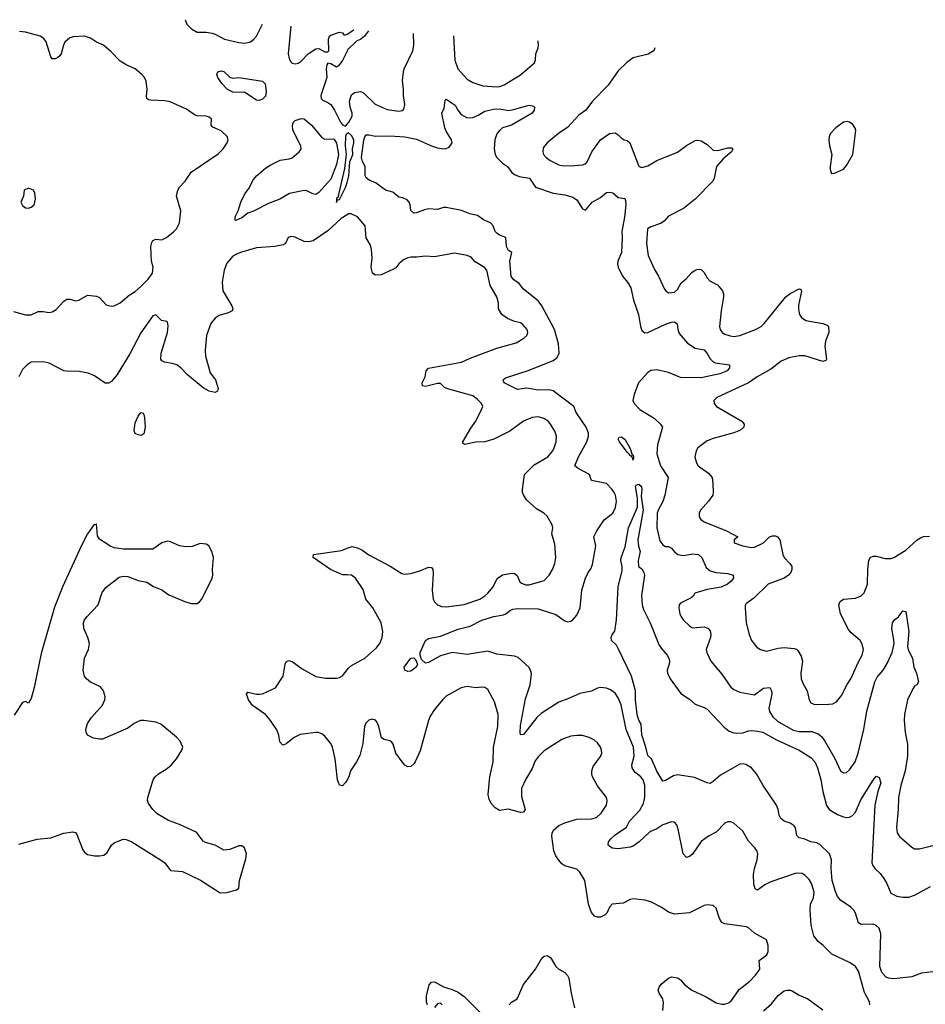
# Model space of a CAD drawing. Header units: inches. Extents: x 1682530 to 1839546, y 640742 to 791647.
# Tile 456 of 656: x 1717792 to 1723902, y 783354 to 790001. Entities that reach past the tile are written whole.
import ezdxf

# ---------------------------------------------------------------- set-up
doc = ezdxf.new("R2010")
doc.units = ezdxf.units.IN
doc.header["$MEASUREMENT"] = 0
for name, color, linetype in [('B7718', 7, 'Continuous'), ('B7719', 7, 'Continuous'), ('B7728', 7, 'Continuous')]:
    doc.layers.add(name, color=color, linetype=linetype)

msp = doc.modelspace()

# ---------------------------------------------------------------- linework, layer by layer
at = {"layer": 'B7718', "color": 5}
for points, elevation in [([(1718908.3, 790000), (1718919.6, 789970), (1718950, 789939), (1718990, 789916.1), (1719050, 789916.9), (1719090.2, 789910.2), (1719110, 789904), (1719173, 789870), (1719270, 789846.7), (1719310, 789842.3), (1719350, 789852.3), (1719370, 789866.5), (1719390, 789890.3), (1719429.7, 789969.7)], 780), ([(1719620.9, 789958.2), (1719603, 789770), (1719610, 789738), (1719619.8, 789719.8), (1719630, 789708), (1719650, 789702.7), (1719670, 789707.9), (1719690, 789721.3), (1719738.8, 789770), (1719790, 789804.2), (1719810, 789805.5), (1719850, 789783.1), (1719870, 789784.4), (1719878, 789790), (1719875.1, 789870), (1719881.3, 789890), (1719890, 789896.9), (1719950, 789916), (1719970, 789912), (1719978, 789898), (1719990, 789898), (1720000, 789904.1)], 780), ([(1717750.2, 788030.2), (1717830, 788007.6), (1717870, 788008.2), (1717915.3, 788030), (1717950, 788031.4), (1717990, 788024.7), (1718010, 788028.3), (1718036.7, 788043.4), (1718090, 788100.4), (1718110, 788113.4), (1718130, 788113.4), (1718170, 788104), (1718190, 788106.8), (1718250, 788140.7), (1718310, 788134.6), (1718330, 788125.3), (1718375.8, 788075.8), (1718410, 788066.3), (1718430, 788068.9), (1718470, 788088.9), (1718530, 788141.3), (1718570, 788166.5), (1718610, 788200.2), (1718659.4, 788250), (1718687.1, 788290), (1718691.6, 788330), (1718681.4, 788370), (1718676.4, 788470), (1718682.6, 788497.4), (1718690, 788510.3), (1718710, 788519.1), (1718750, 788515.8), (1718782.6, 788530), (1718830, 788568.2), (1718849.8, 788590), (1718870.5, 788630), (1718879, 788710), (1718850.4, 788810), (1718857.9, 788850), (1718869.9, 788870.1), (1718907, 788910), (1718948.4, 788971.6), (1719130, 789096.1), (1719165.1, 789130), (1719192.4, 789170), (1719199.2, 789190), (1719192.4, 789212.4), (1719150, 789249.7), (1719095.3, 789275.3), (1719084.5, 789290), (1719086, 789330), (1719070, 789343.7), (1719049.6, 789349.6), (1718990, 789352.2), (1718970, 789358.5), (1718916.4, 789396.4), (1718806.9, 789446.9), (1718770, 789454), (1718676.8, 789456.8), (1718661, 789461), (1718649.8, 789469.8), (1718646.6, 789486.6), (1718650.6, 789530), (1718645.1, 789585.1), (1718634.2, 789610), (1718616.4, 789630), (1718571.3, 789670), (1718514.3, 789694.3), (1718470, 789720.4), (1718406.1, 789786.1), (1718356.2, 789830), (1718310, 789849.7), (1718270, 789876.9), (1718230, 789888.7), (1718155, 789885), (1718130, 789878.5), (1718096.9, 789850), (1718086.7, 789830), (1718071.7, 789770), (1718062.6, 789757.4), (1718050, 789744.7), (1718030, 789736.3), (1718016.9, 789736.9), (1718010, 789737.6), (1718002.7, 789750), (1717971.1, 789851.1), (1717953.7, 789873.7), (1717929.2, 789889.2), (1717830, 789916.9), (1717790, 789920.7)], 780), ([(1720000, 789789.3), (1719970, 789724.7), (1719943, 789690), (1719930, 789680.8), (1719890, 789703.7), (1719870, 789707.7), (1719863.1, 789696.9), (1719860.1, 789670), (1719864.2, 789610), (1719824.2, 789490), (1719825.2, 789470), (1719837.1, 789457.1), (1719870, 789442.8), (1719890, 789427.5), (1719916.3, 789390), (1719955.5, 789310), (1719970, 789291.3), (1719990, 789283.2), (1720000, 789295.1)], 780), ([(1720000, 789229.3), (1719994.8, 789225.2), (1719990, 789212.3), (1719988, 789150), (1719994.1, 789090), (1719984.2, 788995.8), (1719938.4, 788801.6), (1719930, 788793.2), (1719930, 788766), (1719935.3, 788784.7), (1719950, 788787.3), (1719990.9, 788869.1), (1720000, 788901)], 780), ([(1720000, 788683.5), (1719960.5, 788659.5), (1719870, 788576.2), (1719772, 788508), (1719739.3, 788500.7), (1719710, 788503.1), (1719650, 788532.3), (1719623.5, 788536.5), (1719602, 788530), (1719586, 788490), (1719570, 788482), (1719512, 788470), (1719390, 788459.8), (1719280.7, 788430), (1719250, 788416.8), (1719230, 788405.4), (1719190, 788356.9), (1719171, 788310), (1719157, 788230), (1719162.7, 788170), (1719224, 788070), (1719230.3, 788050), (1719225.3, 788034.7), (1719198.1, 788021.9), (1719136.4, 788003.6), (1719110, 787986.4), (1719080.2, 787950), (1719051.8, 787870), (1719043.8, 787770), (1719045.8, 787730), (1719076.5, 787616.5), (1719111.7, 787570), (1719130, 787511.3), (1719127.1, 787492.9), (1719110, 787484.5), (1719070, 787493.6), (1719030, 787515.8), (1718923.6, 787603.6), (1718878.7, 787650), (1718852, 787670), (1718820.6, 787680.6), (1718768, 787688), (1718750, 787698.4), (1718744.2, 787710), (1718745.5, 787750), (1718789.6, 787890), (1718794.3, 787934.3), (1718790, 787958), (1718784, 787964), (1718749.2, 787969.2), (1718710, 788008.7), (1718690, 788000.9), (1718610, 787887.4), (1718535.5, 787744.5), (1718450, 787604.7), (1718410, 787559.1), (1718390, 787548), (1718367.4, 787547.4), (1718295.8, 787595.8), (1718253.8, 787613.8), (1718193.7, 787626.3), (1718110, 787627.1), (1718090, 787631.4), (1717990, 787682.4), (1717950, 787692.2), (1717870, 787689.7), (1717842, 787670), (1717810, 787638.7), (1717784.9, 787590)], 780), ([(1717784.8, 784435.2), (1717910, 784468), (1718002.6, 784477.4), (1718090, 784508.5), (1718150, 784517.6), (1718172, 784512), (1718217.7, 784397.7), (1718230, 784380.3), (1718250, 784364.2), (1718296.2, 784356.2), (1718330, 784355.6), (1718359, 784361), (1718382.3, 784377.7), (1718410, 784428.2), (1718430, 784443.8), (1718490, 784468.7), (1718510, 784466), (1718548, 784450), (1718741.6, 784330), (1718770, 784308), (1718810, 784256.3), (1718890, 784250.2), (1719010.7, 784190.8), (1719145.3, 784105.3), (1719190, 784108.2), (1719253.6, 784126.4), (1719270, 784138), (1719275.8, 784190), (1719316.6, 784336.6), (1719320.9, 784370), (1719308.7, 784410), (1719290, 784424), (1719270, 784424), (1719210, 784399.3), (1719170, 784395.1), (1719110, 784427.3), (1719046.2, 784446.2), (1719030, 784456), (1718989.6, 784510), (1718977.5, 784517.5), (1718870, 784566.8), (1718794.9, 784594.9), (1718720.2, 784640.2), (1718689, 784669), (1718659.7, 784710), (1718654.7, 784730), (1718656.3, 784750), (1718691.1, 784870), (1718705.1, 784890), (1718727.6, 784910), (1718779, 784941), (1718812.7, 784967.3), (1718849.6, 785010), (1718886.6, 785070), (1718892.3, 785090), (1718874.5, 785130), (1718850, 785157), (1718745, 785245), (1718710, 785258.3), (1718629.6, 785269.6), (1718610, 785269.7), (1718590, 785263.1), (1718564.4, 785250), (1718522, 785218), (1718350, 785144.7), (1718330, 785143.1), (1718290, 785149.8), (1718250, 785169.7), (1718239.8, 785190), (1718237.6, 785210), (1718249.8, 785250), (1718275.1, 785290), (1718350, 785372.4), (1718366.4, 785410), (1718368.7, 785430), (1718357.2, 785470), (1718336.5, 785496.5), (1718270, 785528.7), (1718242, 785550), (1718229, 785570), (1718219.4, 785610), (1718228.9, 785690), (1718255.1, 785750), (1718262.3, 785790), (1718251.9, 785830), (1718224.2, 785890), (1718222.3, 785930), (1718229.7, 785950), (1718247.3, 785972.7), (1718320.7, 786050), (1718347, 786133), (1718372.2, 786167.8), (1718462, 786238), (1718490, 786245.3), (1718522, 786242), (1718590, 786215.5), (1718650, 786204.7), (1718694, 786174), (1718750, 786151), (1718798, 786118), (1718910, 786071.5), (1718950, 786059), (1718990, 786060.3), (1719004.5, 786070), (1719020.5, 786090), (1719089.7, 786230), (1719094.5, 786250), (1719092.7, 786290), (1719099, 786370), (1719088.7, 786410), (1719068.7, 786450), (1719050, 786461.2), (1719010, 786465.2), (1718955.5, 786444.5), (1718910, 786442.9), (1718869.6, 786449.6), (1718810, 786477), (1718790, 786480.7), (1718750, 786469.4), (1718690, 786426.6), (1718492.7, 786427.3), (1718430, 786436.1), (1718405.6, 786445.6), (1718330, 786495.1), (1718317.4, 786517.4), (1718310, 786597.2), (1718307.2, 786592.8), (1718291.5, 786591.5), (1718250, 786530.5), (1718207.9, 786452.1), (1718082.9, 786177.1), (1718026.1, 786033.9), (1717937.4, 785722.6), (1717890, 785491.8), (1717870, 785418), (1717850, 785386.6), (1717830, 785398), (1717810, 785392), (1717753.7, 785306.3)], 820), ([(1720000, 786252.9), (1719970, 786254), (1719889.6, 786290), (1719772.3, 786370), (1719774, 786390), (1719962.4, 786417.6), (1720000, 786432.2)], 780), ([(1720000, 784869.7), (1719990, 784852), (1719970, 784829.3), (1719950, 784832.7), (1719935.4, 784870), (1719919.9, 785010), (1719902.9, 785090), (1719890, 785115.4), (1719850, 785164), (1719830, 785179.7), (1719808.5, 785188.5), (1719789.7, 785189.7), (1719684.6, 785175.4), (1719644.1, 785155.9), (1719590, 785112.3), (1719570, 785102.7), (1719564.8, 785104.8), (1719546, 785126), (1719539.7, 785170), (1719525.7, 785205.7), (1719484.6, 785270), (1719449.8, 785310), (1719362.3, 785370), (1719334.8, 785410), (1719321.6, 785450), (1719330, 785462), (1719388.3, 785448.3), (1719412.9, 785447.1), (1719430, 785450.3), (1719518.7, 785490), (1719569.6, 785570), (1719582.9, 785650), (1719590, 785666), (1719604.8, 785675.2), (1719630, 785668.2), (1719698.4, 785618.4), (1719790, 785567.6), (1719855.9, 785555.9), (1719930, 785555.6), (1719950, 785560.2), (1719970, 785572.4), (1720000, 785610.9)], 780)]:
    msp.add_lwpolyline(points, dxfattribs=dict(at, elevation=elevation))
for points, elevation in [([(1719230, 789606), (1719269.1, 789610.9), (1719430, 789586.8), (1719447.9, 789567.9), (1719455.1, 789515.1), (1719450, 789485.4), (1719430, 789463.5), (1719410, 789454.5), (1719390, 789458.3), (1719310, 789509.6), (1719230, 789512.7), (1719194, 789530), (1719155.3, 789570), (1719128, 789610), (1719122, 789630), (1719128.7, 789650), (1719150, 789656), (1719170, 789651), (1719210, 789612)], 760), ([(1719850, 789194.3), (1719910, 789196.1), (1719916.1, 789190), (1719930, 789168), (1719941.7, 789090), (1719930, 789024.4), (1719890, 788924.2), (1719810, 788833.6), (1719790, 788820.7), (1719770, 788825.1), (1719730, 788846.6), (1719710, 788848), (1719611.5, 788828.5), (1719546.8, 788790), (1719470, 788759.7), (1719370, 788707.3), (1719330, 788694.5), (1719290, 788664.2), (1719250, 788644.5), (1719244.5, 788650), (1719246, 788670), (1719264.8, 788710), (1719282.9, 788770), (1719310, 788825.3), (1719337.6, 788862.4), (1719370, 788923.1), (1719390, 788947.4), (1719450, 788999.5), (1719481.3, 789018.7), (1719550, 789051.6), (1719610, 789061.1), (1719630, 789068.8), (1719677, 789110), (1719690, 789127.3), (1719687.8, 789150), (1719634.6, 789254.6), (1719632.3, 789290), (1719639.8, 789310), (1719650, 789320.2), (1719690, 789334), (1719710, 789331.4), (1719759.7, 789290), (1719830, 789205.7)], 760), ([(1717850, 788862.7), (1717822.8, 788850), (1717818, 788810), (1717798.8, 788770), (1717810, 788746), (1717830, 788731), (1717850, 788727.7), (1717870, 788734.8), (1717889, 788750), (1717897.2, 788790), (1717893.2, 788830), (1717884, 788850)], 820), ([(1718610, 787194), (1718590, 787198.9), (1718570, 787208), (1718564.7, 787224.7), (1718570, 787280.3), (1718590, 787323.6), (1718610, 787348.4), (1718623.8, 787343.8), (1718630, 787336), (1718633.6, 787313.6), (1718638.6, 787250), (1718630, 787206)], 780)]:
    msp.add_lwpolyline(points, close=True, dxfattribs=dict(at, elevation=elevation))
at = {"layer": 'B7719', "color": 5}
msp.add_line((1718907.9, 790001, 780), (1718908.3, 790000, 780), dxfattribs=at)
at = {"layer": 'B7728', "color": 5}
for points, elevation in [([(1720000, 789904.1), (1720047, 789932.7)], 780), ([(1720145.3, 789926.8), (1720117.8, 789890), (1720093.7, 789870), (1720064.3, 789855.7), (1720003.4, 789796.6), (1720000, 789789.3)], 780), ([(1720000, 789295.1), (1720011.4, 789308.6), (1720034.5, 789350), (1720034.9, 789370), (1720021.3, 789410), (1720017, 789450), (1720030, 789494), (1720050, 789510.3), (1720090, 789515.6), (1720110, 789508.9), (1720190, 789430.3), (1720270, 789394.9), (1720350, 789382.4), (1720372.5, 789387.5), (1720383.3, 789396.7), (1720390.6, 789429.4), (1720380.5, 789490), (1720381.1, 789530), (1720374, 789590), (1720381.4, 789650), (1720385, 789670), (1720444.9, 789790), (1720450.9, 789830), (1720449.4, 789908.6)], 780), ([(1720717.5, 789892.5), (1720728.1, 789728.1), (1720748.2, 789670), (1720810, 789600.3), (1720850, 789576), (1720915.5, 789555.5), (1721011.8, 789548.2), (1721030.7, 789549.3), (1721059.6, 789560.4), (1721170, 789628.4), (1721265.7, 789710), (1721272.1, 789730), (1721273.6, 789770), (1721289.9, 789810), (1721292.6, 789830), (1721290, 789858.2)], 780), ([(1722076.8, 789811), (1722070.2, 789789.8), (1722031.3, 789768.7), (1721930, 789743.9), (1721887.3, 789712.7), (1721830, 789656), (1721761.2, 789558.8), (1721656.9, 789450), (1721611.8, 789390), (1721563.8, 789356.2), (1721490, 789275.1), (1721426.4, 789233.6), (1721350.7, 789170), (1721323.4, 789136.6), (1721320.7, 789110), (1721324.9, 789090), (1721344, 789070), (1721370, 789050.4), (1721430, 789022), (1721450, 789017), (1721510, 789014.3), (1721590, 789020.9), (1721610, 789028.7), (1721619.4, 789040.6), (1721650.9, 789110), (1721710, 789190.2), (1721770, 789232.6), (1721810, 789236.5), (1721830, 789223.7), (1721850, 789202.6), (1721870, 789190.3), (1721890, 789185.7), (1721909.3, 789169.3), (1721963.5, 789023.5), (1721970.2, 789010.2), (1721990, 789002.4), (1722030, 789015.1), (1722090, 789050.1), (1722230, 789106.6), (1722290, 789151.6), (1722350, 789186.4), (1722370, 789188.7), (1722390, 789182.7), (1722430, 789157.4), (1722470, 789120.9), (1722501.5, 789118.5), (1722570, 789137), (1722596.1, 789136.1), (1722602.8, 789130), (1722594.4, 789110), (1722537.8, 789062.2), (1722493.4, 789010), (1722476.9, 788930), (1722468.7, 788910), (1722348, 788790), (1722270, 788725.5), (1722170, 788674), (1722138.9, 788641.1), (1722115.8, 788624.2), (1722050, 788603.1), (1722028.3, 788590), (1722020.2, 788490), (1722032.3, 788410), (1722074.8, 788314.8), (1722102.3, 788270), (1722142.8, 788182.8), (1722150.5, 788170), (1722170, 788157), (1722210, 788162.2), (1722230, 788178.7), (1722255.2, 788224.8), (1722287.9, 788252.1), (1722325.8, 788294.2), (1722350, 788310.2), (1722370, 788316.6), (1722390, 788315.2), (1722410, 788294.7), (1722430, 788258.8), (1722450, 788235.2), (1722500.3, 788210), (1722533.2, 788170), (1722540.2, 788150), (1722541, 788130), (1722524.4, 788035.6), (1722513.4, 787930), (1722517.7, 787910), (1722530.2, 787890.2), (1722550, 787876.9), (1722585.6, 787865.6), (1722610, 787863.2), (1722650, 787869.4), (1722755.6, 787910), (1722794, 787930), (1722815.3, 787950), (1722961.5, 788130), (1722990, 788153.2), (1723050, 788183), (1723062, 788182), (1723067.5, 788167.5), (1723047.1, 788072.9), (1723046.3, 788046.3), (1723053.8, 788010), (1723067.6, 787990), (1723096.3, 787970), (1723211.1, 787951.1), (1723238.7, 787938.7), (1723248.7, 787928.7), (1723250.2, 787890), (1723228.1, 787830), (1723223.1, 787796.9), (1723235.3, 787710), (1723230, 787699.3), (1723210, 787694.3), (1723090, 787732.5), (1723050, 787732.4), (1722981.4, 787718.6), (1722930, 787695.3), (1722858.6, 787641.4), (1722767.6, 787590), (1722710, 787548.9), (1722494.8, 787450), (1722482, 787438), (1722474.8, 787430), (1722477.3, 787410), (1722494, 787390), (1722664.9, 787290), (1722680.5, 787270), (1722677.3, 787250), (1722654.8, 787230), (1722609.1, 787210.9), (1722470, 787173.5), (1722430, 787156.9), (1722368, 787110), (1722354.9, 787090), (1722346.4, 787050), (1722358.4, 787010), (1722370.4, 786990), (1722438.8, 786938.8), (1722463.7, 786910), (1722468.5, 786870), (1722471.4, 786810), (1722467.4, 786790), (1722439, 786750), (1722384.2, 786690), (1722376.5, 786670), (1722376, 786650), (1722384.9, 786630), (1722410.4, 786610), (1722560.5, 786550), (1722638, 786510), (1722612, 786490), (1722611.3, 786470), (1722671.2, 786448.8), (1722730, 786437.1), (1722750, 786440.3), (1722809.6, 786470), (1722849.6, 786510), (1722870, 786516.9), (1722890, 786516.5), (1722904, 786510), (1722921.1, 786490), (1722939.7, 786390), (1722950.3, 786370), (1722988.5, 786330), (1723001.1, 786310), (1723001.7, 786290), (1722995.2, 786270), (1722978.3, 786250), (1722949.4, 786230.6), (1722842, 786190), (1722744.4, 786095.6), (1722697.1, 786062.9), (1722687, 786050), (1722685.7, 786030), (1722692.2, 785930), (1722712.7, 785850), (1722730, 785810.8), (1722765.1, 785765.1), (1722789, 785749), (1722830, 785737.8), (1722910, 785759), (1722950, 785762.3), (1723016.3, 785756.3), (1723031.9, 785751.9), (1723042.1, 785742.1), (1723064.1, 785704.1), (1723074, 785670), (1723062.4, 785590), (1723064.6, 785550), (1723076.7, 785516.7), (1723103.7, 785470), (1723118, 785410), (1723130, 785388.9), (1723150, 785379.1), (1723170, 785377.2), (1723250, 785379.6), (1723277.4, 785382.6), (1723303.1, 785396.9), (1723338.6, 785441.4), (1723372.3, 785510), (1723399.8, 785550), (1723450, 785664.9), (1723475.6, 785710), (1723484, 785750), (1723473.3, 785790), (1723461.6, 785810), (1723402.1, 785862.1), (1723384.2, 785884.2), (1723330, 785989.5), (1723318.9, 786050), (1723326.6, 786073.4), (1723349.3, 786090), (1723430, 786096), (1723468.3, 786111.7), (1723490, 786130.8), (1723512.8, 786190), (1723515.1, 786290), (1723521, 786350), (1723529.7, 786370), (1723550, 786379.6), (1723570, 786379.1), (1723630, 786364.4), (1723670, 786364.6), (1723690, 786370.3), (1723770, 786419.3), (1723847.1, 786490), (1723870, 786504), (1723890, 786511.7), (1723930, 786513.4)], 780), ([(1723527, 783350), (1723526, 783370), (1723492.6, 783432.6), (1723450, 783577), (1723431, 783610), (1723394.9, 783634.9), (1723271.4, 783691.4), (1723211.8, 783751.8), (1723178.4, 783778.4), (1723150, 783815.1), (1723131.1, 783888.9), (1723124.2, 783990), (1723127.8, 784030), (1723146.9, 784073.1), (1723150.9, 784110), (1723134, 784170), (1723117.5, 784197.5), (1723090, 784224.7), (1723070, 784236.1), (1723030, 784238.8), (1722859.8, 784180.2), (1722819.8, 784160.2), (1722770, 784124.5), (1722753.6, 784133.6), (1722745.3, 784165.3), (1722743.7, 784230), (1722749.8, 784270.2), (1722768.5, 784330), (1722771.1, 784370), (1722766.9, 784386.9), (1722751.8, 784410), (1722710, 784454.5), (1722670, 784522.9), (1722610, 784576.9), (1722590, 784584.7), (1722570, 784584.7), (1722550, 784575.8), (1722490, 784516.3), (1722439.1, 784490), (1722390, 784454), (1722330, 784368.3), (1722310, 784351.6), (1722290, 784345.1), (1722267.6, 784370), (1722235.2, 784535.2), (1722225.1, 784565.1), (1722210, 784583.7), (1722190, 784585.1), (1722130, 784564.5), (1722090, 784538.4), (1722042.8, 784517.2), (1721970.7, 784450), (1721930, 784421.6), (1721910, 784414.5), (1721830, 784403.5), (1721788.7, 784408.7), (1721765.3, 784425.3), (1721762, 784430), (1721764.2, 784450), (1721779.6, 784470), (1721810, 784498.7), (1721885.2, 784550), (1721905.6, 784590), (1721976.1, 784663.9), (1722001.1, 784710), (1722008.8, 784751.2), (1722009.3, 784830), (1721999, 784870), (1721983.5, 784890), (1721941.2, 784921.2), (1721924.6, 784950), (1721922, 784970), (1721937.1, 785030), (1721933.1, 785090), (1721883.4, 785210), (1721850, 785376.2), (1721830, 785422.4), (1721810, 785454.7), (1721777, 785477), (1721750, 785488.2), (1721710, 785492.4), (1721690, 785488.4), (1721650, 785467.4), (1721570, 785452.7), (1721490, 785415.3), (1721430, 785393.5), (1721310, 785317.7), (1721280.3, 785290), (1721190, 785175.1), (1721174, 785174), (1721170, 785175.3), (1721167.4, 785187.4), (1721170, 785236), (1721204.2, 785415.8), (1721236, 785510), (1721243.8, 785583.8), (1721237.4, 785610), (1721226, 785630), (1721154.6, 785694.6), (1721130, 785704.7), (1721010, 785717.8), (1720950, 785738.5), (1720810, 785715.1), (1720710, 785729.7), (1720630, 785705.6), (1720550, 785660.7), (1720530, 785658), (1720502.4, 785682.4), (1720493.6, 785710), (1720494, 785730), (1720529.3, 785810), (1720550, 785824), (1720630, 785840.2), (1720750, 785886.2), (1720830, 785906.7), (1720910, 785948.2), (1720990, 785971.4), (1721056.5, 785983.5), (1721071.1, 785988.9), (1721104.2, 786015.8), (1721118.2, 786021.8), (1721154.7, 786025.3), (1721290, 786023.2), (1721410, 785984.5), (1721470, 785942.8), (1721490, 785936.9), (1721510, 785940.3), (1721523.6, 785950), (1721550, 785980.4), (1721572.3, 786030), (1721583.6, 786150), (1721610, 786230.8), (1721628, 786270), (1721645.5, 786294.5), (1721656.3, 786323.7), (1721679.1, 786450), (1721665.4, 786510), (1721685.4, 786550), (1721736, 786624), (1721793.3, 786670), (1721812.3, 786707.7), (1721818.8, 786750), (1721812.4, 786790), (1721803.5, 786810), (1721789.7, 786830), (1721750, 786869.7), (1721649.6, 786889.6), (1721635.1, 786930), (1721559.6, 786970), (1721536.3, 786990), (1721560.9, 787050), (1721617.3, 787150), (1721629, 787190), (1721629, 787210), (1721613.7, 787250), (1721547.3, 787350), (1721530.7, 787390), (1721390, 787496.1), (1721362.4, 787502.4), (1721290, 787500.3), (1721213.7, 787513.7), (1721150, 787504.7), (1721059.5, 787550), (1721054.5, 787570), (1721070, 787582.4), (1721230, 787635), (1721390, 787701), (1721418.7, 787721.3), (1721432.4, 787750), (1721426.3, 787813.7), (1721400.7, 787910), (1721314.6, 788070), (1721290, 788102), (1721190, 788181.3), (1721160.6, 788220.6), (1721124.5, 788244.5), (1721108.1, 788268.1), (1721099.2, 788370), (1721112, 788430), (1721090, 788442.9), (1721075.4, 788470), (1721071, 788531), (1721030, 788546.2), (1721010, 788559.7), (1720999.7, 788570), (1720985.1, 788610), (1720969.3, 788630), (1720920.9, 788650), (1720879.8, 788679.8), (1720828.7, 788690), (1720772.7, 788712.7), (1720670, 788733.7), (1720650, 788732.2), (1720610, 788719.7), (1720550, 788724.2), (1720522, 788718), (1720470, 788696.2), (1720450, 788695.1), (1720431.8, 788711.8), (1720426.9, 788750), (1720418.9, 788770), (1720405.2, 788785.2), (1720377.3, 788797.3), (1720350, 788802), (1720310, 788836.8), (1720259.7, 788850), (1720196.5, 788896.5), (1720150, 788918.3), (1720130, 788932.7), (1720123.5, 788950), (1720122, 789010), (1720103.8, 789043.8), (1720098.3, 789070), (1720112.5, 789187.5), (1720119.8, 789210), (1720130, 789223.2), (1720150, 789223.5), (1720190, 789214), (1720290, 789216.8), (1720390.8, 789210.8), (1720470, 789195), (1720569.5, 789149.5), (1720610, 789136.3), (1720650.8, 789129.2), (1720670, 789130.3), (1720690, 789140.4), (1720709.5, 789170.5), (1720705.1, 789190), (1720668.7, 789248.7), (1720660.8, 789270), (1720639, 789370), (1720656.2, 789403.8), (1720662, 789458), (1720670, 789464.7), (1720730, 789423), (1720747.4, 789390), (1720770, 789360.9), (1720810, 789338.2), (1720850, 789341.1), (1720884.4, 789355.6), (1720930, 789383.5), (1720990, 789397.7), (1721030, 789400.2), (1721090, 789388.2), (1721125.9, 789394.1), (1721210, 789420.3), (1721230, 789423.1), (1721257.3, 789417.3), (1721264, 789410), (1721263.8, 789390), (1721248.2, 789370), (1721110.4, 789290), (1721049.5, 789270.5), (1721027.8, 789252.2), (1721011.3, 789230), (1720997.2, 789190), (1720994, 789130), (1721000.1, 789090), (1721011, 789070), (1721050, 789032.3), (1721083.6, 789010), (1721112.6, 788970), (1721130, 788955.9), (1721161.5, 788941.5), (1721230.3, 788930), (1721271.2, 788871.2), (1721390, 788830.9), (1721470, 788818.2), (1721523.6, 788803.6), (1721550, 788784.4), (1721590, 788723.8), (1721610, 788714), (1721654.5, 788770), (1721710, 788801.4), (1721750, 788834), (1721770, 788837.6), (1721793, 788833), (1721830, 788800.3), (1721873.7, 788793.7), (1721879.9, 788779.9), (1721881.8, 788750), (1721872.7, 788667.3), (1721853.8, 788570), (1721856.1, 788530), (1721851.2, 788430), (1721827.2, 788370), (1721825.7, 788350), (1721830.4, 788330), (1721858.4, 788270), (1721891.8, 788230), (1721916.1, 788190), (1721933.3, 788106.7), (1721966, 788010), (1721979.3, 787930), (1721990, 787903.1), (1722010, 787888), (1722030, 787888.3), (1722150, 787946), (1722190, 787959.5), (1722210, 787961.6), (1722226.7, 787946.7), (1722231.6, 787910), (1722242.2, 787882.2), (1722296.3, 787816.3), (1722350, 787783.1), (1722410, 787771.3), (1722430, 787747.2), (1722450.8, 787710.8), (1722470, 787690.3), (1722483.4, 787683.4), (1722581, 787670), (1722581.6, 787650), (1722565.5, 787630), (1722550, 787622.7), (1722514.8, 787610), (1722390, 787583.6), (1722250, 787585.2), (1722170, 787618.6), (1722090, 787637.7), (1722050, 787633.3), (1722030, 787619.2), (1721966.5, 787550), (1721936.8, 787470), (1721928.9, 787430), (1721938, 787410), (1721975.6, 787370), (1722071.5, 787311.5), (1722115.8, 787270), (1722128.7, 787250), (1722094.7, 787130), (1722090.2, 787070), (1722114.5, 786990), (1722167, 786910), (1722144.7, 786790), (1722130.8, 786749.2), (1722099.4, 786690), (1722093.4, 786670), (1722089.5, 786570), (1722110, 786483.1), (1722130, 786454.9), (1722150, 786445.3), (1722170, 786444.9), (1722190, 786434), (1722208.8, 786408.8), (1722231.4, 786391.4), (1722270, 786383.8), (1722334.1, 786394.1), (1722370.7, 786390), (1722393.7, 786370), (1722422.6, 786302.6), (1722450, 786279.7), (1722490, 786269.4), (1722570, 786262.2), (1722605.5, 786250), (1722606.7, 786230), (1722591.7, 786210), (1722566.7, 786190), (1722524.9, 786170), (1722430, 786155.3), (1722347.7, 786130), (1722336.3, 786110), (1722322, 786098), (1722250, 786061), (1722241.6, 786050), (1722238, 786030), (1722246.4, 785990), (1722255.6, 785970), (1722270, 785946.5), (1722310, 785908.4), (1722330, 785895.5), (1722410, 785901.5), (1722433.5, 785893.5), (1722450, 785875.5), (1722454.3, 785850), (1722451.5, 785830), (1722422.4, 785750), (1722426.7, 785730), (1722454.4, 785670), (1722530, 785582.6), (1722590, 785494.4), (1722610, 785478), (1722650, 785460.3), (1722750, 785442), (1722810, 785487.2), (1722851.8, 785491.8), (1722864.9, 785470), (1722866, 785450), (1722846, 785350), (1722850.2, 785330), (1722873.8, 785293.8), (1722905.4, 785265.4), (1723010, 785204.3), (1723050, 785194.6), (1723136.1, 785196.1), (1723179.7, 785179.7), (1723201, 785161), (1723223.2, 785130), (1723292.3, 785012.3), (1723330, 784930.6), (1723350, 784915.5), (1723370, 784919.1), (1723390, 784936.3), (1723427.6, 784990), (1723449.7, 785050), (1723486.2, 785210), (1723507.4, 785332.6), (1723560.7, 785530), (1723577.6, 785562.4), (1723616.4, 785610), (1723645.4, 785654.6), (1723678.9, 785730), (1723690.7, 785790), (1723688.3, 785828.3), (1723675.6, 785890), (1723681.1, 785930), (1723694, 785950), (1723720.5, 785970), (1723750, 786010.6), (1723770, 786004.7), (1723791.6, 785870), (1723781.2, 785770), (1723786.6, 785746.6), (1723815.7, 785690), (1723823.8, 785630), (1723841.3, 785590), (1723856.4, 785530), (1723843.8, 785510), (1723830, 785501.1), (1723816.7, 785483.3), (1723781.5, 785410), (1723762.5, 785310), (1723759.6, 785270), (1723766.4, 785190), (1723780.6, 785110), (1723781.6, 785030), (1723765, 784930), (1723735.7, 784830), (1723721.1, 784750), (1723719, 784670), (1723706.5, 784546.5), (1723712, 784512), (1723726.7, 784486.7), (1723810, 784414.8), (1723830, 784404), (1723863, 784403), (1723970, 784430.3)], 760), ([(1720000, 788901), (1720013, 788947), (1720018.9, 789041.1), (1720038.7, 789090), (1720036.1, 789130), (1720046.4, 789170), (1720045.6, 789190), (1720030, 789219.5), (1720010, 789237.2), (1720000, 789229.3)], 780), ([(1720000, 786432.2), (1720034.5, 786445.5), (1720070, 786436.5), (1720101, 786421), (1720147.6, 786387.6), (1720290.8, 786310.8), (1720370, 786262.8), (1720390, 786258.8), (1720430, 786262.6), (1720497.8, 786282.2), (1720550, 786304.4), (1720570, 786303), (1720578, 786290), (1720582, 786262), (1720573.5, 786150), (1720581.1, 786090), (1720590.9, 786070.9), (1720611.1, 786051.1), (1720640.2, 786040.2), (1720670, 786036.5), (1720790, 786053.4), (1720895.6, 786090), (1720930, 786111.6), (1720949.7, 786130), (1720986.7, 786173.3), (1721012.5, 786227.5), (1721050, 786252.8), (1721110, 786264.3), (1721130, 786262.8), (1721147.8, 786247.8), (1721166.6, 786206.6), (1721176.3, 786196.3), (1721205.7, 786185.7), (1721230, 786186.3), (1721330, 786215.8), (1721364.7, 786250), (1721387.2, 786290), (1721403.1, 786330), (1721408.4, 786370), (1721401.3, 786461.3), (1721381.3, 786530), (1721388, 786570), (1721385.1, 786590), (1721349.6, 786650), (1721327, 786670), (1721277.8, 786697.8), (1721210, 786759.7), (1721190, 786792.7), (1721183.5, 786810), (1721183.1, 786830), (1721198.4, 786930), (1721263.2, 786996.8), (1721355.1, 787050), (1721389.7, 787090), (1721398.5, 787110), (1721411.1, 787150), (1721414, 787190), (1721403, 787223), (1721374, 787270), (1721358, 787290), (1721328.8, 787308.8), (1721290, 787319.7), (1721250, 787315.6), (1721190, 787290.8), (1721097.9, 787222.1), (1720990, 787169.8), (1720930, 787150.9), (1720870, 787148.2), (1720792, 787132), (1720781.7, 787141.7), (1720780.5, 787150), (1720835.6, 787244.4), (1720868.5, 787291.5), (1720908, 787370), (1720915.9, 787390), (1720907.2, 787410), (1720879, 787439), (1720850, 787460.7), (1720686.3, 787506.3), (1720658.6, 787518.6), (1720630, 787545.6), (1720610, 787545.1), (1720530, 787525.3), (1720509.6, 787530), (1720506.2, 787550), (1720526.6, 787590), (1720534.7, 787630), (1720550.8, 787649.2), (1720771.8, 787688.3), (1720830, 787715.4), (1721010, 787784), (1721141.4, 787818.6), (1721192.7, 787850), (1721213.2, 787870), (1721218.4, 787881.6), (1721220.9, 787890), (1721214.5, 787910), (1721184.9, 787944.9), (1721170, 787954), (1721130, 787963.6), (1721082.8, 787982.8), (1721045.6, 788010), (1721022.9, 788050), (1721022, 788090), (1721011.3, 788130), (1720966, 788206), (1720942.9, 788310), (1720928.1, 788328.1), (1720865.6, 788365.6), (1720838.6, 788398.6), (1720810, 788409.6), (1720724.7, 788424.7), (1720590, 788399.2), (1720530, 788404.1), (1720470, 788396.9), (1720430, 788398.5), (1720410, 788394.2), (1720380.8, 788379.2), (1720350, 788352.9), (1720330, 788326.3), (1720310, 788314.2), (1720230, 788278.3), (1720190, 788276.2), (1720172.3, 788290), (1720167.8, 788307.8), (1720163.6, 788330), (1720168.8, 788390), (1720164.4, 788450), (1720157.8, 788477.8), (1720130, 788528.7), (1720121.6, 788610), (1720070, 788671.2), (1720028.7, 788691.3), (1720010, 788689.6), (1720000, 788683.5)], 780), ([(1723990, 783578), (1723875.1, 783564.9), (1723810, 783539.7), (1723790, 783536.3), (1723690, 783524.8), (1723652.7, 783530), (1723637.6, 783537.6), (1723608.3, 783568.2), (1723595.4, 783610), (1723601.8, 783830), (1723590, 783867.7), (1723570, 783886.8), (1723550, 783895.4), (1723470, 783892.4), (1723450, 783903.6), (1723430.9, 783970), (1723419.7, 783990), (1723398.7, 784010), (1723330, 784058), (1723310, 784082.6), (1723294.8, 784114.8), (1723273, 784190), (1723266.1, 784270), (1723269, 784330), (1723255.1, 784370), (1723190, 784432.9), (1723170, 784443.1), (1723130, 784451.1), (1723090, 784468.2), (1723050, 784477.4), (1723033.9, 784493.9), (1723025.2, 784545.2), (1723018.1, 784558.1), (1722990, 784575.6), (1722949.8, 784589.8), (1722928.1, 784608.1), (1722916.9, 784630), (1722909.7, 784670), (1722898.4, 784698.4), (1722807.3, 784830), (1722763.6, 784910), (1722729.8, 784949.8), (1722690, 784973.7), (1722670, 784977.6), (1722650, 784975.1), (1722519.8, 784900.2), (1722470, 784857), (1722450, 784845.2), (1722430, 784849.2), (1722344.1, 784884.1), (1722230, 784902.4), (1722203.5, 784896.5), (1722150, 784865.4), (1722130, 784860.7), (1722090, 784928), (1722055.1, 785010), (1722030, 785034), (1722017.2, 785090), (1721990, 785172.7), (1721985.3, 785245.3), (1721970, 785273), (1721957.7, 785310), (1721946.2, 785410), (1721946.3, 785470), (1721919.4, 785570), (1721832.3, 785752.2), (1721818, 785778), (1721785.2, 785810), (1721782.7, 785830), (1721789.2, 785850), (1721807, 785873), (1721818, 785950), (1721830, 786172), (1721857.5, 786282.5), (1721856.8, 786310), (1721848.4, 786350), (1721849.8, 786370), (1721876.9, 786443.1), (1721899.3, 786570), (1721959.7, 786710), (1721959.7, 786770), (1721945.8, 786850), (1721950, 786859), (1721970, 786864.2), (1721987.7, 786850), (1721990.1, 786830), (1721985.1, 786785.1), (1721998.6, 786690), (1721962.4, 786490), (1721966.8, 786446.8), (1721977.3, 786410), (1721965.5, 786350), (1721967.7, 786310), (1721990, 786294.8), (1722003, 786270), (1722006.4, 786250), (1721987.1, 786112.9), (1721991.5, 786050), (1721999.9, 786019.9), (1722044.9, 785930), (1722103.4, 785783.4), (1722118.6, 785758.6), (1722160.3, 785710), (1722170.3, 785690), (1722174.9, 785670), (1722173.4, 785650), (1722159.5, 785610), (1722163.1, 785590), (1722180.9, 785550), (1722252.2, 785452.2), (1722310, 785414.9), (1722350, 785379.3), (1722410, 785358.4), (1722430, 785345.5), (1722544.6, 785224.6), (1722577.8, 785197.8), (1722610, 785185.8), (1722630, 785183.9), (1722670, 785185.8), (1722710, 785200.3), (1722730, 785201.8), (1722770, 785198.7), (1722806.4, 785190), (1722898.2, 785138.2), (1723050, 785070.2), (1723130, 785019), (1723155.9, 784990), (1723175.2, 784950), (1723198, 784870), (1723210.6, 784790), (1723235.7, 784695.7), (1723253.4, 784670), (1723310, 784635.2), (1723350, 784618.4), (1723370, 784615), (1723390, 784618.2), (1723411, 784629), (1723430.6, 784650), (1723466.8, 784733.2), (1723550, 784866.7), (1723570, 784893), (1723590, 784884.9), (1723600.7, 784850), (1723581, 784790), (1723561.1, 784698.9), (1723542, 784310), (1723548.1, 784290), (1723562.4, 784270), (1723597.2, 784237.2), (1723622.9, 784202.9), (1723642.2, 784170), (1723670, 784103.8), (1723710, 784084.9), (1723750, 784077.4), (1723790, 784077.4), (1723830, 784090.3), (1723936.2, 784150)], 740), ([(1720000, 785610.9), (1720010, 785623.7), (1720030, 785642), (1720120.5, 785690), (1720198.5, 785761.5), (1720224.8, 785795.2), (1720237.2, 785830), (1720242.8, 785870), (1720230, 785929.4), (1720174.2, 786030), (1720127.4, 786090), (1720110, 786155.1), (1720057.4, 786230), (1720030, 786251.9), (1720000, 786252.9)], 780), ([(1722131.8, 783311.8), (1722136.3, 783363.7), (1722129.8, 783390), (1722105.1, 783430), (1722099.7, 783450), (1722105.4, 783470), (1722119.7, 783490), (1722170, 783530.4), (1722190, 783538.4), (1722230, 783532.7), (1722250, 783518), (1722274.9, 783490), (1722326, 783450), (1722424, 783404), (1722490, 783364.9), (1722530, 783354.4), (1722545.4, 783354.6), (1722570, 783360.5), (1722590, 783373.4), (1722645.7, 783454.3), (1722718, 783510), (1722755.6, 783550), (1722785.6, 783590), (1722782, 783650), (1722832.7, 783687.3), (1722842, 783710), (1722840.9, 783750), (1722829.3, 783789.3), (1722750, 783835.1), (1722709.7, 783869.7), (1722696.2, 783876.2), (1722550, 783896.3), (1722530, 783907), (1722513.9, 783933.9), (1722490, 784004), (1722470, 784021.2), (1722430, 784024.5), (1722410, 784020.7), (1722310, 783971.6), (1722210, 783961.6), (1722170, 783975.6), (1722119.5, 784010), (1722050, 784045.3), (1722010, 784056.9), (1721930, 784065.6), (1721910, 784061.6), (1721863, 784037), (1721790, 784029.6), (1721770.2, 784009.8), (1721752, 783970), (1721741.8, 783958.2), (1721710, 783942.2), (1721690, 783941.7), (1721670, 783949.7), (1721650, 783973.3), (1721628.9, 784030), (1721605, 784190), (1721570, 784246), (1721550, 784266.9), (1721470, 784289.4), (1721450, 784302), (1721430, 784326.6), (1721410, 784355.1), (1721395.1, 784390), (1721382.6, 784490), (1721383.5, 784510), (1721393.6, 784530), (1721430, 784560.3), (1721470, 784579.7), (1721550, 784604.7), (1721650, 784604.9), (1721684.4, 784615.6), (1721714.9, 784645.1), (1721750, 784698.8), (1721756.3, 784730), (1721751.3, 784750), (1721690, 784827.8), (1721656.8, 784890), (1721651.8, 784910), (1721650.8, 784930), (1721660.5, 784959.5), (1721710, 785026), (1721718.9, 785050), (1721717.4, 785070), (1721709.6, 785090), (1721690, 785119.5), (1721670, 785136.2), (1721634.1, 785154.1), (1721590, 785167.6), (1721550, 785169.6), (1721510, 785163.6), (1721450, 785140.5), (1721330, 785065.1), (1721290, 785025.6), (1721270, 784997.2), (1721250, 784946.3), (1721206.4, 784873.6), (1721178, 784810), (1721177.1, 784757.1), (1721202.4, 784670), (1721190.7, 784650), (1721170, 784649.7), (1721090, 784672), (1721030, 784662), (1721000.2, 784680.2), (1720973.7, 784710), (1720959.2, 784739.2), (1720952.6, 784770), (1720964.4, 784890), (1720986.1, 784990), (1720988.2, 785090), (1721017.6, 785230), (1721019.3, 785310), (1720995.9, 785395.9), (1720950, 785479.5), (1720930, 785493.6), (1720910, 785495.8), (1720870, 785489.7), (1720810, 785498.5), (1720770, 785490.9), (1720670, 785433), (1720644.4, 785410), (1720590, 785344.5), (1720561.9, 785298.1), (1720550, 785269.4), (1720494, 785066), (1720458.9, 784990), (1720450, 784976.2), (1720430, 784959.5), (1720410, 784956), (1720390, 784969.2), (1720372.3, 784990), (1720329.5, 785050), (1720311.8, 785110), (1720302.7, 785122.7), (1720290, 785132.3), (1720250, 785140.9), (1720232.1, 785152.1), (1720215.6, 785230), (1720201.3, 785261.3), (1720191.4, 785271.4), (1720170, 785279.3), (1720147.1, 785272.9), (1720127.2, 785252.8), (1720119.1, 785230), (1720106.3, 785113.7), (1720086.7, 785033.3), (1720064.9, 784990), (1720024.4, 784930), (1720011.4, 784890), (1720000, 784869.7)], 780), ([(1721097.4, 783350), (1721101.8, 783358.2), (1721110.9, 783369.1), (1721148.6, 783391.4), (1721191.6, 783488.4), (1721271.6, 783590), (1721315.1, 783664.9), (1721330, 783678.4), (1721350, 783682.4), (1721373, 783670), (1721410, 783608.4), (1721430, 783590.4), (1721470, 783568), (1721488.8, 783548.8), (1721497.1, 783530), (1721511.8, 783430), (1721534.9, 783330)], 780), ([(1720543.6, 783350), (1720536.2, 783370), (1720536, 783410), (1720554.2, 783485.8), (1720570, 783504), (1720590, 783505.5), (1720652, 783472), (1720710, 783454), (1720750, 783434.7), (1720790, 783406), (1720910, 783287.4)], 780), ([(1722809.7, 783310), (1722863.7, 783356.3), (1722910, 783413.1), (1722950, 783443.7), (1722970, 783450.3), (1722990, 783450.3), (1723004.4, 783444.4), (1723050, 783414.9), (1723110, 783390.4), (1723210, 783316.4)], 760), ([(1720643, 783350), (1720630, 783361.1), (1720610, 783358), (1720590, 783332.3)], 780)]:
    msp.add_lwpolyline(points, dxfattribs=dict(at, elevation=elevation))
for points, elevation in [([(1723373.6, 789313.6), (1723350, 789309.2), (1723297.3, 789270), (1723260.7, 789230), (1723254, 789210), (1723250.8, 789190), (1723256, 789150), (1723270.7, 789090), (1723259.1, 789010), (1723260.7, 788990), (1723270, 788962), (1723290, 788964.7), (1723350, 788991), (1723370, 789016), (1723412.3, 789090), (1723433.2, 789253.2), (1723429.2, 789269.2), (1723413.2, 789293.2), (1723390, 789309)], 820), ([(1721930, 787028), (1721925.6, 787045.6), (1721916.4, 787056.4), (1721910, 787055.3), (1721906.2, 787066.2), (1721890, 787080.9), (1721839.6, 787150), (1721829.6, 787170), (1721837.2, 787182.8), (1721850, 787185.5), (1721874, 787170), (1721910, 787106), (1721923.6, 787063.6), (1721930, 787062), (1721933, 787047)], 740), ([(1720410, 785601.2), (1720390, 785608.7), (1720386.6, 785630), (1720430, 785690.4), (1720450, 785694), (1720462, 785682), (1720474.8, 785650), (1720466.8, 785630), (1720430, 785602.7)], 760)]:
    msp.add_lwpolyline(points, close=True, dxfattribs=dict(at, elevation=elevation))

doc.saveas('drawing.dxf')
